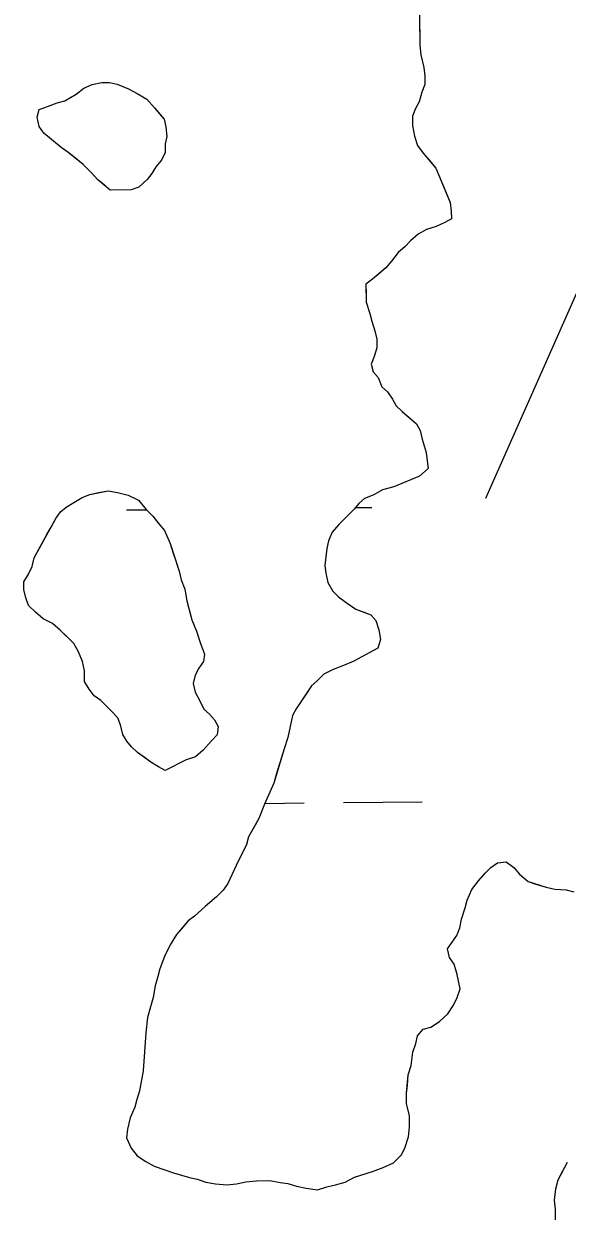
# Model space of a CAD drawing. Extents: x 3734862 to 3772949, y 391520 to 417239.
# Drawn here: x 3748405 to 3748626.3, y 411141.1 to 411624.6 of the extents above; entities that cross this region are included whole.
import ezdxf

# ---------------------------------------------------------------- set-up
doc = ezdxf.new("R2010")
doc.units = 0
doc.layers.add('V-TOPO-SHOR', color=7, linetype='Continuous')
doc.layers.add('V-WETL-SWMP', color=7, linetype='Continuous')

msp = doc.modelspace()

# ---------------------------------------------------------------- linework, layer by layer
at = {"layer": 'V-TOPO-SHOR'}
msp.add_line((3748593.18, 411431.51), (3748915.12, 412159.89), dxfattribs=at)
for points in [[(3748566.12, 411628.97), (3748566.16, 411623.93), (3748566.19, 411618.88), (3748566.21, 411615.78), (3748566.62, 411611.9), (3748567.82, 411606.86), (3748568.23, 411603.37), (3748568.25, 411599.88), (3748567.11, 411596.77), (3748565.97, 411592.88), (3748564.43, 411590.15), (3748563.29, 411587.04), (3748563.31, 411583.16), (3748564.12, 411578.89), (3748565.31, 411575.02), (3748567.66, 411571.93), (3748569.61, 411569.62), (3748572.74, 411565.76), (3748576.68, 411556.47), (3748578.65, 411551.82), (3748579.06, 411548.33), (3748579.08, 411545.23), (3748576.38, 411543.66), (3748572.9, 411542.08), (3748569.02, 411540.89), (3748565.54, 411538.93), (3748562.45, 411536.19), (3748560.14, 411533.85), (3748557.44, 411531.5), (3748554.74, 411527.99), (3748552.43, 411525.26), (3748549.35, 411522.52), (3748547.03, 411520.57), (3748544.33, 411518.61), (3748544.35, 411514.73), (3748544.37, 411511.24), (3748545.96, 411506.59), (3748546.75, 411503.49), (3748547.94, 411499.62), (3748548.74, 411496.13), (3748548.76, 411492.64), (3748547.62, 411489.14), (3748546.48, 411486.03), (3748547.27, 411482.93), (3748549.23, 411480.61), (3748550.81, 411476.74), (3748553.15, 411474.81), (3748555.11, 411471.72), (3748556.68, 411469.02), (3748559.02, 411466.7), (3748561.75, 411464.39), (3748564.87, 411461.69), (3748566.44, 411458.99), (3748567.24, 411455.5), (3748568.83, 411450.08), (3748569.24, 411446.59), (3748569.65, 411443.48), (3748566.18, 411440.36), (3748555.72, 411436.02), (3748551.07, 411434.83), (3748547.59, 411432.86), (3748543.72, 411431.29), (3748541.41, 411429.33), (3748539.48, 411426.99), (3748536.4, 411423.87), (3748533.31, 411420.74), (3748530.62, 411417.62), (3748529.09, 411414.11), (3748528.33, 411411.01), (3748527.96, 411407.51)], [(3748440.16, 411556.9), (3748437.82, 411558.83), (3748435.09, 411561.14), (3748432.74, 411563.84), (3748429.23, 411567.31), (3748425.33, 411570.39), (3748422.98, 411572.31), (3748420.26, 411574.23), (3748417.92, 411576.16), (3748415.58, 411578.09), (3748413.23, 411580.01), (3748411.28, 411582.72), (3748410.48, 411586.59), (3748411.23, 411589.7), (3748414.71, 411590.89), (3748418.59, 411592.47), (3748421.69, 411593.26), (3748426.33, 411596.01), (3748429.42, 411598.35), (3748432.9, 411599.93), (3748436.77, 411600.73), (3748439.88, 411600.75), (3748442.99, 411600), (3748447.66, 411598.09), (3748451.16, 411596.17), (3748455.06, 411593.86), (3748458.19, 411590.39), (3748460.14, 411588.07), (3748462.1, 411585.76), (3748462.9, 411582.66), (3748463.31, 411578.78), (3748462.55, 411575.67), (3748462.57, 411572.18), (3748461.04, 411569.07), (3748458.73, 411566.33), (3748457.2, 411563.61), (3748455.27, 411561.26), (3748451.8, 411558.14), (3748448.7, 411556.95), (3748440.16, 411556.9)], [(3748462.55, 411320.54), (3748459.82, 411322.08), (3748456.7, 411324), (3748453.98, 411325.92), (3748451.25, 411327.85), (3748448.9, 411330.16), (3748446.95, 411332.47), (3748445.38, 411335.18), (3748444.58, 411338.67), (3748443.39, 411341.77), (3748441.44, 411344.08), (3748439.1, 411346.39), (3748436.36, 411349.09), (3748433.63, 411351.02), (3748431.68, 411353.72), (3748429.71, 411356.81), (3748429.69, 411361.08), (3748428.89, 411364.96), (3748427.31, 411368.83), (3748425.34, 411372.31), (3748422.61, 411375.01), (3748419.88, 411377.71), (3748416.75, 411380.4), (3748412.86, 411382.32), (3748409.74, 411385.02), (3748407, 411387.71), (3748405.82, 411390.81), (3748405.02, 411394.3), (3748405, 411397.41), (3748406.92, 411400.52), (3748408.46, 411403.64), (3748409.21, 411407.13), (3748411.13, 411410.64), (3748412.66, 411413.37), (3748414.58, 411416.87), (3748416.11, 411419.6), (3748418.03, 411423.1), (3748419.95, 411425.83), (3748422.27, 411427.79), (3748425.37, 411429.75), (3748428.85, 411431.71), (3748431.94, 411432.9), (3748435.43, 411433.69), (3748439.31, 411434.49), (3748443.19, 411433.74), (3748447.47, 411432.61), (3748451.75, 411430.69), (3748454.88, 411426.83), (3748457.61, 411424.13), (3748459.96, 411421.04), (3748462.31, 411418.34), (3748464.67, 411412.92), (3748465.86, 411409.05), (3748467.05, 411405.57), (3748468.24, 411401.69), (3748469.03, 411398.2), (3748470.61, 411394.33), (3748471.42, 411389.68), (3748472.61, 411385.03), (3748473.41, 411381.93), (3748475.38, 411377.29), (3748476.96, 411372.25), (3748478.54, 411367.99), (3748478.18, 411364.89), (3748476.25, 411362.16), (3748474.72, 411359.43), (3748473.96, 411355.93), (3748474.76, 411352.45), (3748476.73, 411348.97), (3748478.3, 411345.48), (3748480.64, 411343.56), (3748482.6, 411341.24), (3748484.17, 411338.54), (3748483.8, 411335.04), (3748481.49, 411332.7), (3748478.02, 411328.79), (3748474.93, 411326.06), (3748471.06, 411324.87), (3748462.55, 411320.54)], [(3748527.96, 411407.51), (3748527.6, 411404.01), (3748528.01, 411400.91), (3748528.81, 411397.04), (3748530.77, 411393.56), (3748533.11, 411391.24), (3748536.23, 411388.93), (3748540.13, 411386.24), (3748543.24, 411385.1), (3748546.36, 411383.95), (3748548.31, 411381.64), (3748549.5, 411377.77), (3748550.3, 411373.89), (3748549.16, 411370.39), (3748545.68, 411368.43), (3748542.59, 411366.85), (3748539.1, 411364.89), (3748535.23, 411363.32), (3748530.98, 411361.73), (3748527.11, 411359.77), (3748524.41, 411357.04), (3748522.09, 411355.08), (3748519.79, 411351.57), (3748517.87, 411348.45), (3748515.94, 411345.72), (3748514.41, 411343), (3748512.53, 411334.06), (3748511, 411329.39), (3748507.96, 411319.28), (3748506.82, 411315.4), (3748503, 411306.83), (3748500.71, 411301), (3748499.17, 411298.27), (3748496.49, 411293.59), (3748495.73, 411290.49), (3748493.43, 411285.81), (3748491.52, 411281.92), (3748488.07, 411274.52), (3748486.15, 411271.8), (3748483.45, 411269.06), (3748478.82, 411265.15), (3748474.57, 411261.24), (3748471.87, 411259.28), (3748469.94, 411256.94), (3748467.25, 411253.82), (3748464.56, 411249.53), (3748462.26, 411244.86), (3748460.35, 411239.81), (3748459.59, 411236.7), (3748458.45, 411232.81), (3748457.71, 411228.15), (3748456.57, 411224.26), (3748455.43, 411219.98), (3748454.7, 411213.77), (3748453.63, 411198.24), (3748452.13, 411190.07), (3748450.99, 411186.57), (3748450.24, 411183.47), (3748448.32, 411179.18), (3748447.19, 411174.52), (3748446.82, 411171.02), (3748448.79, 411166.77), (3748451.14, 411163.68), (3748454.65, 411161.37), (3748458.15, 411159.46), (3748462.43, 411157.93), (3748465.93, 411156.79), (3748472.54, 411154.89), (3748475.65, 411154.13), (3748479.15, 411152.99), (3748483.04, 411152.24), (3748487.7, 411151.88), (3748491.58, 411152.29), (3748495.45, 411153.1), (3748499.72, 411153.51), (3748505.15, 411153.55), (3748509.42, 411152.8), (3748512.53, 411152.43), (3748516.03, 411151.29), (3748519.92, 411150.54), (3748524.58, 411149.79), (3748528.45, 411150.98), (3748531.94, 411151.78), (3748535.81, 411152.97), (3748539.68, 411154.93), (3748547.04, 411157.31), (3748551.3, 411158.89), (3748555.55, 411160.86), (3748558.64, 411163.98), (3748560.18, 411166.71), (3748561.7, 411171.38)], [(3748561.7, 411171.38), (3748562.06, 411175.26), (3748562.03, 411179.92), (3748560.83, 411184.95), (3748560.81, 411189.22), (3748561.17, 411192.33), (3748561.53, 411196.6), (3748562.67, 411200.49), (3748563.41, 411205.93), (3748564.56, 411209.43), (3748565.31, 411212.54), (3748567.62, 411215.27), (3748570.72, 411216.07), (3748574.2, 411218.42), (3748577.68, 411221.54), (3748579.98, 411225.05), (3748581.51, 411228.17), (3748582.65, 411231.67), (3748581.45, 411237.48), (3748580.26, 411241.74), (3748578.3, 411244.45), (3748577.5, 411247.93), (3748581.35, 411253.39), (3748582.49, 411256.5), (3748583.25, 411260), (3748584.77, 411264.67), (3748585.53, 411267.78), (3748587.44, 411272.06), (3748590.13, 411275.57), (3748592.83, 411278.69), (3748595.14, 411281.03), (3748597.85, 411282.99), (3748601.34, 411283.4), (3748604.46, 411281.1), (3748606.8, 411278.39), (3748610.32, 411275.31), (3748613.82, 411274.17), (3748617.71, 411273.03), (3748621.2, 411272.28), (3748625.86, 411271.92), (3748628.97, 411271.16)], [(3748627.11, 411117.67), (3748624.85, 411119.99), (3748622.61, 411123.22), (3748620.81, 411125.98), (3748620.41, 411130.11), (3748620.93, 411134.67), (3748621.43, 411137.87), (3748621.48, 411141.98), (3748621.07, 411145.65), (3748621.59, 411150.22), (3748622.55, 411153.86), (3748624.43, 411157.5), (3748626.3, 411161.13)]]:
    msp.add_lwpolyline(points, dxfattribs=at)
at = {"layer": 'V-WETL-SWMP'}
for p, q in [((3748446.77, 411426.64), (3748454.99, 411426.72)), ((3748540, 411427.62), (3748546.77, 411427.69)), ((3748503.14, 411307.16), (3748519.19, 411307.33)), ((3748535.19, 411307.49), (3748567.19, 411307.83))]:
    msp.add_line(p, q, dxfattribs=at)
for points in [[(3748566.12, 411628.97), (3748566.21, 411615.78), (3748566.62, 411611.9), (3748567.82, 411606.86), (3748568.23, 411603.37), (3748568.25, 411599.88), (3748567.11, 411596.77), (3748565.97, 411592.88), (3748564.43, 411590.15), (3748563.29, 411587.04), (3748563.31, 411583.16), (3748564.12, 411578.89), (3748565.31, 411575.02), (3748567.66, 411571.93), (3748572.74, 411565.76), (3748578.65, 411551.82), (3748579.06, 411548.33), (3748579.08, 411545.23), (3748576.38, 411543.66), (3748572.89, 411542.08), (3748569.02, 411540.89), (3748565.54, 411538.93), (3748562.45, 411536.19), (3748560.14, 411533.85), (3748557.44, 411531.5), (3748554.74, 411527.99), (3748552.43, 411525.26), (3748547.03, 411520.57), (3748544.33, 411518.61), (3748544.37, 411511.24), (3748545.96, 411506.59), (3748546.75, 411503.49), (3748547.94, 411499.62), (3748548.74, 411496.13), (3748548.76, 411492.64), (3748547.62, 411489.14), (3748546.48, 411486.03), (3748547.27, 411482.93), (3748549.23, 411480.61), (3748550.81, 411476.74), (3748553.15, 411474.81), (3748555.11, 411471.72), (3748556.68, 411469.02), (3748559.02, 411466.7), (3748564.87, 411461.69), (3748566.44, 411458.99), (3748567.24, 411455.5), (3748568.83, 411450.08), (3748569.65, 411443.48), (3748566.18, 411440.36), (3748555.72, 411436.02), (3748551.07, 411434.83), (3748547.59, 411432.86), (3748543.72, 411431.29), (3748541.41, 411429.33), (3748539.48, 411426.99), (3748533.31, 411420.74), (3748530.62, 411417.62), (3748529.09, 411414.11), (3748528.33, 411411.01), (3748527.6, 411404.02), (3748528.01, 411400.91), (3748528.81, 411397.04), (3748530.77, 411393.56), (3748533.11, 411391.24), (3748536.23, 411388.93), (3748540.13, 411386.24), (3748546.36, 411383.96), (3748548.31, 411381.64), (3748549.5, 411377.77), (3748550.3, 411373.89), (3748549.16, 411370.39), (3748539.1, 411364.89), (3748535.23, 411363.31), (3748530.98, 411361.73), (3748527.11, 411359.77), (3748524.41, 411357.04), (3748522.09, 411355.08), (3748517.87, 411348.45), (3748515.94, 411345.73), (3748514.41, 411343), (3748512.52, 411334.06), (3748511, 411329.39), (3748506.82, 411315.4), (3748503, 411306.83), (3748500.71, 411301), (3748496.49, 411293.6), (3748495.73, 411290.48), (3748491.52, 411281.92), (3748488.07, 411274.52), (3748486.15, 411271.79)], [(3748486.15, 411271.79), (3748483.45, 411269.06), (3748478.82, 411265.15), (3748474.57, 411261.24), (3748471.87, 411259.28), (3748467.25, 411253.82), (3748464.56, 411249.53), (3748462.26, 411244.86), (3748460.35, 411239.8), (3748459.59, 411236.7), (3748458.46, 411232.81), (3748457.71, 411228.15), (3748455.43, 411219.98), (3748454.7, 411213.77), (3748453.63, 411198.23), (3748452.13, 411190.08), (3748450.99, 411186.58), (3748450.23, 411183.47), (3748448.32, 411179.18), (3748447.19, 411174.52), (3748446.82, 411171.02), (3748448.79, 411166.77), (3748451.14, 411163.68), (3748454.65, 411161.37), (3748458.15, 411159.45), (3748462.43, 411157.93), (3748465.93, 411156.79), (3748472.54, 411154.89), (3748475.65, 411154.13), (3748479.15, 411152.99), (3748483.04, 411152.24), (3748487.7, 411151.88), (3748491.57, 411152.29), (3748495.45, 411153.1), (3748499.72, 411153.51), (3748505.15, 411153.55), (3748509.42, 411152.8), (3748512.53, 411152.43), (3748516.03, 411151.29), (3748519.92, 411150.54), (3748524.58, 411149.79), (3748528.45, 411150.98), (3748531.94, 411151.78), (3748535.81, 411152.97), (3748539.68, 411154.93), (3748547.04, 411157.31), (3748551.3, 411158.89), (3748555.56, 411160.86), (3748558.64, 411163.98), (3748560.17, 411166.71), (3748561.7, 411171.38), (3748562.06, 411175.26), (3748562.03, 411179.92), (3748560.83, 411184.95), (3748560.81, 411189.22), (3748561.53, 411196.6), (3748562.67, 411200.49), (3748563.42, 411205.93), (3748564.56, 411209.43), (3748565.31, 411212.54), (3748567.62, 411215.27), (3748570.72, 411216.07), (3748574.2, 411218.42), (3748577.67, 411221.54), (3748579.98, 411225.05), (3748581.51, 411228.17), (3748582.65, 411231.67), (3748581.45, 411237.48), (3748580.26, 411241.74), (3748578.3, 411244.45), (3748577.5, 411247.93), (3748581.35, 411253.39), (3748582.49, 411256.5), (3748583.25, 411260), (3748584.77, 411264.67), (3748585.53, 411267.78), (3748587.44, 411272.06), (3748590.13, 411275.57), (3748592.83, 411278.69), (3748595.14, 411281.04), (3748597.85, 411282.99), (3748601.34, 411283.4), (3748604.46, 411281.1), (3748606.8, 411278.39), (3748610.32, 411275.31), (3748617.71, 411273.03), (3748621.2, 411272.28), (3748625.86, 411271.92), (3748628.97, 411271.16)], [(3748627.11, 411117.67), (3748624.85, 411119.98), (3748620.81, 411125.98), (3748620.41, 411130.11), (3748620.93, 411134.67), (3748621.43, 411137.87), (3748621.48, 411141.98), (3748621.07, 411145.65), (3748621.59, 411150.22), (3748622.55, 411153.86), (3748626.3, 411161.13)]]:
    msp.add_lwpolyline(points, dxfattribs=at)
for points in [[(3748440.16, 411556.9), (3748435.09, 411561.14), (3748432.74, 411563.84), (3748429.23, 411567.31), (3748422.99, 411572.31), (3748420.26, 411574.23), (3748413.23, 411580.01), (3748411.28, 411582.72), (3748410.48, 411586.59), (3748411.23, 411589.7), (3748414.72, 411590.89), (3748418.59, 411592.47), (3748421.69, 411593.26), (3748426.33, 411596.01), (3748429.42, 411598.36), (3748432.9, 411599.93), (3748436.77, 411600.73), (3748439.88, 411600.75), (3748442.99, 411600), (3748447.66, 411598.09), (3748451.16, 411596.17), (3748455.06, 411593.86), (3748458.19, 411590.39), (3748462.1, 411585.76), (3748462.89, 411582.66), (3748463.31, 411578.78), (3748462.55, 411575.67), (3748462.57, 411572.18), (3748461.04, 411569.06), (3748458.73, 411566.33), (3748457.2, 411563.61), (3748455.27, 411561.27), (3748451.8, 411558.14), (3748448.7, 411556.95)], [(3748462.55, 411320.54), (3748459.82, 411322.08), (3748456.7, 411324), (3748451.25, 411327.85), (3748448.9, 411330.16), (3748446.95, 411332.47), (3748445.38, 411335.18), (3748444.58, 411338.67), (3748443.39, 411341.77), (3748441.44, 411344.08), (3748436.36, 411349.09), (3748433.63, 411351.02), (3748431.67, 411353.72), (3748429.71, 411356.81), (3748429.69, 411361.08), (3748428.89, 411364.96), (3748427.31, 411368.83), (3748425.35, 411372.31), (3748419.88, 411377.71), (3748416.75, 411380.4), (3748412.86, 411382.32), (3748409.74, 411385.02), (3748407, 411387.72), (3748405.82, 411390.81), (3748405.02, 411394.3), (3748405, 411397.41), (3748406.92, 411400.52), (3748408.46, 411403.64), (3748409.21, 411407.13), (3748418.03, 411423.1), (3748419.96, 411425.83), (3748422.27, 411427.79), (3748425.36, 411429.75), (3748428.84, 411431.71), (3748431.94, 411432.9), (3748439.31, 411434.49), (3748443.19, 411433.74), (3748447.47, 411432.61), (3748451.75, 411430.69), (3748454.88, 411426.83), (3748457.61, 411424.13), (3748459.96, 411421.04), (3748462.31, 411418.34), (3748464.67, 411412.92), (3748468.23, 411401.69), (3748469.03, 411398.21), (3748470.61, 411394.33), (3748471.42, 411389.68), (3748473.41, 411381.93), (3748475.38, 411377.29), (3748476.96, 411372.25), (3748478.54, 411367.99), (3748478.17, 411364.89), (3748476.25, 411362.16), (3748474.72, 411359.43), (3748473.96, 411355.93), (3748474.76, 411352.45), (3748476.73, 411348.97), (3748478.3, 411345.48), (3748480.64, 411343.56), (3748482.6, 411341.24), (3748484.17, 411338.54), (3748483.8, 411335.04), (3748481.49, 411332.7), (3748478.02, 411328.79), (3748474.93, 411326.06), (3748471.06, 411324.87)]]:
    msp.add_lwpolyline(points, close=True, dxfattribs=at)

doc.saveas('drawing.dxf')
